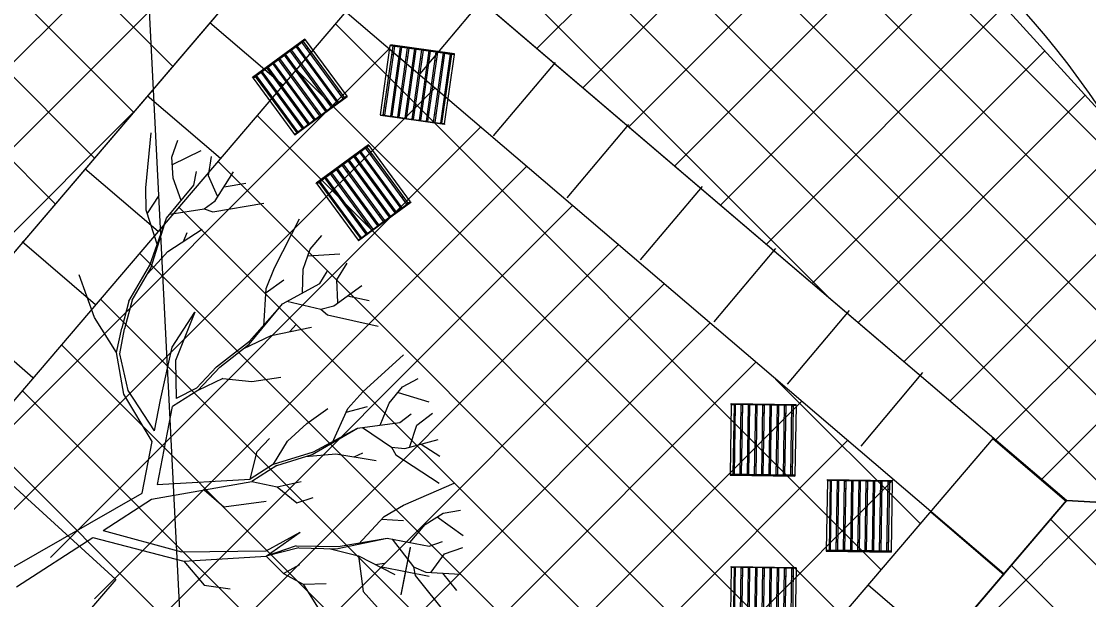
# Model space of a CAD drawing. Extents: x -438233 to -437334, y -1133133 to -1132623.
# Drawn here: x -438061.16 to -438052.28, y -1132952.15 to -1132947.34 of the extents above; entities that cross this region are included whole.
import ezdxf

# ---------------------------------------------------------------- set-up
doc = ezdxf.new("R2010")
doc.units = 0
for name, color, linetype in [('2d web$MIU607', 7, 'Continuous'), ('Default', 7, 'Continuous'), ('MOBILIÁŘ', 7, 'Continuous'), ('NADPRAZI', 7, 'Continuous'), ('Vrstva 1', 7, 'Continuous'), ('Vrstva 40', 7, 'Continuous')]:
    doc.layers.add(name, color=color, linetype=linetype)

# ---------------------------------------------------------------- blocks, each defined once
blk = doc.blocks.new('NSY100_1')
at = {"layer": 'Default'}
for p, q in [((0, 2.5), (0, -2.5)), ((-2.5, 0), (2.5, 0))]:
    blk.add_line(p, q, dxfattribs=at)
blk = doc.blocks.new('A$C57E965F3')
at = {"layer": '2d web$MIU607'}
for p, q in [((-5892, 5393), (-5950, 5393)), ((-5950, 5393), (-5950, 0)), ((-5881, 5393), (-5892, 5393)), ((-5892, 0), (-5892, 5393)), ((-69, 5393), (-69, 5160)), ((-69, 5393), (-58, 5393)), ((-58, 5393), (0, 5393)), ((-58, 0), (-58, 5393)), ((0, 5393), (0, 0)), ((-69, 5160), (-5881, 5160)), ((-5881, 5043), (-69, 5043)), ((-5881, 4561), (-5881, 5043)), ((-5849, 5086), (-5849, 5080)), ((-5849, 5080), (-5849, 5043)), ((-5849, 4561), (-5849, 4439)), ((-5186, 5080), (-5186, 5160)), ((-5186, 5043), (-5186, 5080)), ((-5186, 4439), (-5186, 4561)), ((-758, 5080), (-758, 5160)), ((-758, 5043), (-758, 5080)), ((-758, 4439), (-758, 4561)), ((-101, 5086), (-101, 5080)), ((-101, 5080), (-101, 5043)), ((-101, 4561), (-101, 4439)), ((-5881, 4439), (-69, 4439)), ((-5881, 3961), (-5881, 4439)), ((-5881, 3839), (-69, 3839)), ((-5881, 3357), (-5881, 3839)), ((-5849, 3961), (-5849, 3839)), ((-5186, 3839), (-5186, 3961)), ((-758, 3839), (-758, 3961)), ((-101, 3961), (-101, 3839)), ((-5881, 3240), (-69, 3240)), ((-5881, 2757), (-5881, 3240)), ((-5849, 3357), (-5849, 3240)), ((-5849, 2757), (-5849, 2636)), ((-5186, 3240), (-5186, 3357)), ((-5186, 2636), (-5186, 2757)), ((-758, 3240), (-758, 3357)), ((-758, 2636), (-758, 2757)), ((-101, 3357), (-101, 3240)), ((-101, 2757), (-101, 2636)), ((-5881, 2636), (-69, 2636)), ((-5881, 2153), (-5881, 2636)), ((-5881, 2036), (-69, 2036)), ((-5881, 1554), (-5881, 2036)), ((-5849, 2153), (-5849, 2036)), ((-5186, 2036), (-5186, 2153)), ((-758, 2036), (-758, 2153)), ((-101, 2153), (-101, 2036)), ((-5881, 1432), (-69, 1432)), ((-5881, 955), (-5881, 1432)), ((-5849, 1554), (-5849, 1432)), ((-5849, 955), (-5849, 833)), ((-5186, 1432), (-5186, 1554)), ((-5186, 833), (-5186, 955)), ((-758, 1432), (-758, 1554)), ((-758, 833), (-758, 955)), ((-101, 1554), (-101, 1432)), ((-101, 955), (-101, 833)), ((-5892, 0), (-5950, 0)), ((-5881, 0), (-5892, 0)), ((-5881, 833), (-69, 833)), ((-5881, 350), (-5881, 833)), ((-69, 233), (-5881, 233)), ((-5849, 350), (-5849, 313)), ((-5849, 313), (-5849, 308)), ((-5186, 313), (-5186, 350)), ((-5186, 233), (-5186, 313)), ((-758, 313), (-758, 350)), ((-758, 233), (-758, 313)), ((-101, 350), (-101, 313)), ((-101, 313), (-101, 308)), ((-69, 0), (-69, 233)), ((-69, 0), (-58, 0)), ((-58, 0), (0, 0))]:
    blk.add_line(p, q, dxfattribs=at)
for points in [[(-69, 5393), (-5881, 5393), (-5881, 5160)], [(-5881, 4561), (-69, 4561), (-69, 5043)], [(-5849, 5086), (-5849, 5117), (-5844, 5144), (-5844, 5155), (-5839, 5160)], [(-101, 5086), (-101, 5144), (-106, 5155), (-106, 5160), (-111, 5160)], [(-5881, 3961), (-69, 3961), (-69, 4439)], [(-5881, 3357), (-69, 3357), (-69, 3839)], [(-5881, 2757), (-69, 2757), (-69, 3240)], [(-5881, 2153), (-69, 2153), (-69, 2636)], [(-5881, 1554), (-69, 1554), (-69, 2036)], [(-5881, 955), (-69, 955), (-69, 1432)], [(-5881, 350), (-69, 350), (-69, 833)], [(-69, 0), (-5881, 0), (-5881, 233)], [(-5849, 308), (-5849, 276), (-5844, 249), (-5844, 239), (-5839, 233)], [(-101, 308), (-101, 249), (-106, 239), (-106, 233), (-111, 233)]]:
    blk.add_lwpolyline(points, dxfattribs=at)

msp = doc.modelspace()

# ---------------------------------------------------------------- linework, layer by layer
at = {"layer": 'DEFPOINTS'}
msp.add_circle((-438057.9618, -1132951.913), 10.2, dxfattribs=at)
at = {"layer": 'MOBILIÁŘ'}
msp.add_lwpolyline([(-438061.5558, -1132950.9015), (-438060.3706, -1132951.9805), (-438061.391, -1132953.1642), (-438062.61, -1132952.1222), (-438061.5558, -1132950.9015)], dxfattribs=at)
at = {"layer": 'NADPRAZI'}
msp.add_circle((-438057.9618, -1132951.913), 10, dxfattribs=at)
at = {"layer": 'Vrstva 1'}
for p, q in [((-438062.2121, -1132905.0933), (-438059.4745, -1132959.5697)), ((-438060.3897, -1132942.2722), (-438051.271, -1132951.3909)), ((-438060.9187, -1132942.4503), (-438052.0197, -1132951.3492)), ((-438061.4291, -1132942.647), (-438054.4254, -1132949.6507)), ((-438064.8917, -1132951.3473), (-438057.326, -1132943.7816)), ((-438063.7561, -1132943.8555), (-438059.8988, -1132947.7128)), ((-438064.1693, -1132944.1494), (-438060.2244, -1132948.0943)), ((-438064.5777, -1132944.4481), (-438060.55, -1132948.4758)), ((-438064.9157, -1132952.0784), (-438057.3871, -1132944.5499)), ((-438064.9251, -1132944.8078), (-438060.8756, -1132948.8574)), ((-438056.8429, -1132945.1119), (-438051.14, -1132950.8147)), ((-438055.9309, -1132945.3167), (-438051.333, -1132949.9147)), ((-438056.868, -1132947.5663), (-438054.9759, -1132945.6742)), ((-438054.704, -1132945.8366), (-438051.884, -1132948.6566)), ((-438056.4864, -1132947.8918), (-438054.5332, -1132945.9386)), ((-438058.5493, -1132946.1314), (-438063.7424, -1132952.2168)), ((-438052.464, -1132951.3245), (-438058.5493, -1132946.1314)), ((-438056.1049, -1132948.2174), (-438054.0905, -1132946.203)), ((-438055.7234, -1132948.543), (-438053.6543, -1132946.4739)), ((-438055.3419, -1132948.8686), (-438053.3173, -1132946.844)), ((-438054.9603, -1132949.1942), (-438052.9802, -1132947.214)), ((-438058.5461, -1132947.3579), (-438054.004, -1132951.9)), ((-438061.6761, -1132951.1459), (-438058.0956, -1132947.5654)), ((-438054.5788, -1132949.5197), (-438052.6431, -1132947.584)), ((-438058.8711, -1132947.7401), (-438054.3301, -1132952.2811)), ((-438061.295, -1132951.472), (-438057.7145, -1132947.8915)), ((-438054.1973, -1132949.8453), (-438052.306, -1132947.9541)), ((-438064.8514, -1132952.7212), (-438060.2242, -1132948.094)), ((-438059.196, -1132948.1223), (-438054.6561, -1132952.6622)), ((-438060.914, -1132951.798), (-438057.3335, -1132948.2175)), ((-438060.1219, -1132948.7228), (-438060.0775, -1132948.2672)), ((-438059.9042, -1132948.4679), (-438059.8558, -1132948.3284)), ((-438053.8158, -1132950.1709), (-438052.0111, -1132948.3663)), ((-438059.8953, -1132948.6445), (-438059.9042, -1132948.4679)), ((-438059.9009, -1132948.5284), (-438059.6606, -1132948.4139)), ((-438059.6018, -1132948.6244), (-438059.5743, -1132948.4623)), ((-438060.5499, -1132952.1411), (-438056.9524, -1132948.5435)), ((-438059.5209, -1132948.5045), (-438054.9821, -1132953.0433)), ((-438059.8267, -1132948.83), (-438059.8953, -1132948.6445)), ((-438059.7227, -1132948.7026), (-438059.701, -1132948.5881)), ((-438059.5243, -1132948.7929), (-438059.6018, -1132948.6244)), ((-438059.5461, -1132948.8332), (-438059.3929, -1132948.5905)), ((-438060.1203, -1132948.909), (-438060.1219, -1132948.7228)), ((-438059.9485, -1132948.976), (-438059.7227, -1132948.7026)), ((-438059.4711, -1132948.7147), (-438059.2889, -1132948.6849)), ((-438060.1098, -1132948.9405), (-438060.0114, -1132948.7865)), ((-438061.1137, -1132953.412), (-438056.5713, -1132948.8696)), ((-438060.0227, -1132949.209), (-438060.1203, -1132948.909)), ((-438059.9211, -1132948.9437), (-438059.6356, -1132948.8994)), ((-438059.8458, -1132948.8867), (-438055.3081, -1132953.4244)), ((-438059.6356, -1132948.8994), (-438059.5461, -1132948.8332)), ((-438059.6356, -1132948.8994), (-438059.5655, -1132948.9236)), ((-438059.5655, -1132948.9236), (-438059.1405, -1132948.8526)), ((-438053.4342, -1132950.4965), (-438051.7958, -1132948.858)), ((-438060.0872, -1132949.3655), (-438059.9485, -1132948.976)), ((-438060.08, -1132949.3905), (-438059.9485, -1132948.976)), ((-438059.0518, -1132949.3889), (-438058.8421, -1132948.9816)), ((-438059.938, -1132949.2542), (-438059.6526, -1132949.0679)), ((-438059.8074, -1132949.1695), (-438059.7792, -1132949.0953)), ((-438058.7558, -1132949.2332), (-438058.6583, -1132949.1203)), ((-438060.7326, -1132953.738), (-438056.1902, -1132949.1956)), ((-438060.1708, -1132949.2688), (-438055.6342, -1132953.8054)), ((-438060.109, -1132949.4397), (-438059.938, -1132949.2542)), ((-438058.8131, -1132949.3993), (-438058.7558, -1132949.2332)), ((-438058.7752, -1132949.2889), (-438058.5091, -1132949.2719)), ((-438058.5333, -1132949.4897), (-438058.447, -1132949.3501)), ((-438053.0527, -1132950.8221), (-438051.5804, -1132949.3497)), ((-438060.5501, -1132949.8033), (-438060.6775, -1132949.4469)), ((-438060.2622, -1132949.6671), (-438060.0872, -1132949.3655)), ((-438060.2364, -1132949.6574), (-438060.08, -1132949.3905)), ((-438059.1203, -1132949.5622), (-438059.0518, -1132949.3889)), ((-438058.8179, -1132949.5969), (-438058.8131, -1132949.3993)), ((-438058.6736, -1132949.5179), (-438058.6123, -1132949.4187)), ((-438060.3515, -1132954.064), (-438055.8092, -1132949.5216)), ((-438059.122, -1132949.5945), (-438058.9736, -1132949.4897)), ((-438058.9849, -1132949.688), (-438058.6736, -1132949.5179)), ((-438058.5583, -1132949.7042), (-438058.326, -1132949.5356)), ((-438058.5236, -1132949.6759), (-438058.5333, -1132949.4897)), ((-438059.1413, -1132949.8767), (-438059.1203, -1132949.5622)), ((-438058.4454, -1132949.6227), (-438058.2648, -1132949.6614)), ((-438060.4957, -1132949.651), (-438055.9602, -1132954.1865)), ((-438060.2622, -1132949.6671), (-438060.3211, -1132949.8904)), ((-438060.2364, -1132949.6574), (-438060.2985, -1132949.8961)), ((-438059.2615, -1132950.0235), (-438058.9849, -1132949.688)), ((-438059.259, -1132949.9977), (-438058.9849, -1132949.688)), ((-438058.9478, -1132949.6671), (-438058.6655, -1132949.7332)), ((-438058.6655, -1132949.7332), (-438058.5583, -1132949.7042)), ((-438060.367, -1132950.0928), (-438060.5501, -1132949.8033)), ((-438059.9026, -1132950.0493), (-438059.7139, -1132949.759)), ((-438059.7139, -1132949.759), (-438059.8759, -1132950.159)), ((-438058.6655, -1132949.7332), (-438058.6099, -1132949.78)), ((-438058.6099, -1132949.78), (-438058.1898, -1132949.8735)), ((-438060.367, -1132950.0928), (-438060.3211, -1132949.8904)), ((-438059.9705, -1132954.39), (-438055.4281, -1132949.8476)), ((-438059.0784, -1132949.9509), (-438058.7446, -1132949.8824)), ((-438058.9252, -1132949.9187), (-438058.872, -1132949.8606)), ((-438052.6712, -1132951.1477), (-438051.365, -1132949.8415)), ((-438060.3372, -1132950.1041), (-438060.2985, -1132949.8961)), ((-438059.3074, -1132950.059), (-438059.0784, -1132949.9509)), ((-438060.8206, -1132950.0332), (-438056.2862, -1132954.5676)), ((-438060.0009, -1132950.4864), (-438059.9026, -1132950.0493)), ((-438059.534, -1132950.213), (-438059.259, -1132949.9977)), ((-438059.505, -1132950.2146), (-438059.2615, -1132950.0235)), ((-438060.3058, -1132950.4388), (-438060.367, -1132950.0928)), ((-438060.2678, -1132950.4098), (-438060.3372, -1132950.1041)), ((-438059.8759, -1132950.159), (-438059.8703, -1132950.4759)), ((-438058.3172, -1132950.421), (-438057.9769, -1132950.1138)), ((-438059.534, -1132950.213), (-438059.6993, -1132950.3888)), ((-438059.505, -1132950.2146), (-438059.6889, -1132950.4098)), ((-438059.5894, -1132954.7161), (-438055.047, -1132950.1737)), ((-438059.4816, -1132950.309), (-438059.6889, -1132950.4098)), ((-438059.4816, -1132950.309), (-438059.2397, -1132950.3348)), ((-438059.2397, -1132950.3348), (-438058.9994, -1132950.2969)), ((-438057.9857, -1132950.3799), (-438057.8551, -1132950.3098)), ((-438054.8829, -1132950.3141), (-438053.678, -1132951.519)), ((-438061.1456, -1132950.4154), (-438056.6122, -1132954.9487)), ((-438060.0509, -1132950.7444), (-438060.2678, -1132950.4098)), ((-438059.6889, -1132950.4098), (-438059.9009, -1132950.5412)), ((-438059.6993, -1132950.3888), (-438059.8703, -1132950.4759)), ((-438058.4422, -1132950.5589), (-438058.3172, -1132950.421)), ((-438058.0978, -1132950.5154), (-438057.9857, -1132950.3799)), ((-438058.0236, -1132950.4259), (-438057.7688, -1132950.5033)), ((-438060.0687, -1132950.8331), (-438060.3058, -1132950.4388)), ((-438060.0509, -1132950.7444), (-438060.0009, -1132950.4864)), ((-438059.2083, -1132955.0421), (-438054.6659, -1132950.4997)), ((-438058.172, -1132950.6976), (-438058.0978, -1132950.5154)), ((-438060.0243, -1132951.1904), (-438059.9009, -1132950.5412)), ((-438058.7817, -1132950.6839), (-438058.6075, -1132950.5573)), ((-438058.5728, -1132950.846), (-438058.4422, -1132950.5589)), ((-438058.4559, -1132950.5888), (-438058.2785, -1132950.5428)), ((-438058.0091, -1132950.6751), (-438057.9156, -1132950.6041)), ((-438057.8672, -1132950.6985), (-438057.7374, -1132950.5985)), ((-438058.9421, -1132950.8307), (-438058.7817, -1132950.6839)), ((-438058.3607, -1132950.7234), (-438058.0091, -1132950.6751)), ((-438058.7373, -1132950.9412), (-438058.3607, -1132950.7234)), ((-438058.726, -1132950.9178), (-438058.3607, -1132950.7234)), ((-438058.318, -1132950.7178), (-438058.0777, -1132950.8791)), ((-438057.9245, -1132950.8759), (-438057.8672, -1132950.6985)), ((-438061.4705, -1132950.7975), (-438056.9383, -1132955.3297)), ((-438060.1525, -1132951.2637), (-438060.0687, -1132950.8331)), ((-438059.1953, -1132950.917), (-438059.0929, -1132950.8081)), ((-438059.0591, -1132951.0218), (-438058.9421, -1132950.8307)), ((-438058.8272, -1132955.3681), (-438054.2848, -1132950.8257)), ((-438057.9672, -1132950.8904), (-438057.6906, -1132950.8154)), ((-438057.8325, -1132950.8541), (-438057.6769, -1132950.9541)), ((-438059.2526, -1132951.1468), (-438059.1953, -1132950.917)), ((-438059.0591, -1132951.0218), (-438058.726, -1132950.9178)), ((-438059.0324, -1132951.0331), (-438058.7373, -1132950.9412)), ((-438058.7938, -1132950.9581), (-438058.5405, -1132950.9363)), ((-438058.5405, -1132950.9363), (-438058.2043, -1132950.9912)), ((-438058.3873, -1132950.9613), (-438058.3156, -1132950.9267)), ((-438058.0777, -1132950.8791), (-438058.0414, -1132950.9436)), ((-438058.0777, -1132950.8791), (-438057.9672, -1132950.8904)), ((-438058.0414, -1132950.9436), (-438057.6817, -1132951.1791)), ((-438059.0591, -1132951.0218), (-438059.2526, -1132951.1468)), ((-438059.0324, -1132951.0331), (-438059.2405, -1132951.167)), ((-438060.0759, -1132951.3137), (-438059.2405, -1132951.167)), ((-438060.0267, -1132951.1912), (-438059.2526, -1132951.1468)), ((-438059.2405, -1132951.167), (-438059.0284, -1132951.2097)), ((-438059.0284, -1132951.2097), (-438058.8308, -1132951.1662)), ((-438059.0284, -1132951.2097), (-438058.8663, -1132951.3428)), ((-438058.4462, -1132955.6941), (-438053.9038, -1132951.1518)), ((-438057.9777, -1132951.3629), (-438057.5575, -1132951.1799)), ((-438061.2492, -1132951.8919), (-438060.1525, -1132951.2637)), ((-438060.4759, -1132951.5734), (-438060.0759, -1132951.3137)), ((-438059.6356, -1132951.2363), (-438059.4727, -1132951.3758)), ((-438058.8663, -1132951.3428), (-438058.73, -1132951.2976)), ((-438059.4727, -1132951.3758), (-438059.122, -1132951.3299)), ((-438058.1398, -1132951.4557), (-438057.9777, -1132951.3629)), ((-438052.464, -1132951.3245), (-438057.6571, -1132957.4099)), ((-438057.6495, -1132951.4282), (-438057.5027, -1132951.4032)), ((-438054.3439, -1132953.5275), (-438052.158, -1132951.3415)), ((-438058.3535, -1132951.6871), (-438058.1398, -1132951.4557)), ((-438058.1615, -1132951.479), (-438057.9793, -1132951.4911)), ((-438057.7987, -1132951.5226), (-438057.6495, -1132951.4282)), ((-438057.6995, -1132951.4605), (-438057.4825, -1132951.6153)), ((-438052.5964, -1132951.4797), (-438048.6875, -1132955.3886)), ((-438060.4759, -1132951.5734), (-438059.8251, -1132951.75)), ((-438057.9269, -1132951.6726), (-438057.7987, -1132951.5226)), ((-438061.1976, -1132952.0419), (-438060.5638, -1132951.6306)), ((-438060.5638, -1132951.6306), (-438059.8066, -1132951.8274)), ((-438059.1211, -1132951.7427), (-438058.8365, -1132951.5879)), ((-438059.1211, -1132951.7863), (-438058.8365, -1132951.5879)), ((-438058.5397, -1132951.725), (-438058.114, -1132951.6379)), ((-438058.522, -1132951.7065), (-438058.114, -1132951.6379)), ((-438058.114, -1132951.6379), (-438057.764, -1132951.7024)), ((-438058.072, -1132951.646), (-438057.8946, -1132951.8742)), ((-438057.764, -1132951.7024), (-438057.6543, -1132951.6645)), ((-438059.8251, -1132951.75), (-438059.1211, -1132951.7427)), ((-438058.8704, -1132951.7), (-438059.1211, -1132951.7863)), ((-438058.8486, -1132951.7185), (-438059.1211, -1132951.7863)), ((-438058.8704, -1132951.7), (-438058.522, -1132951.7065)), ((-438058.8486, -1132951.7185), (-438058.5397, -1132951.725)), ((-438058.5978, -1132951.7234), (-438058.3518, -1132951.7831)), ((-438057.9229, -1132951.7168), (-438058.0006, -1132952.1092)), ((-438057.9229, -1132951.7168), (-438058.0006, -1132952.1092)), ((-438057.9229, -1132951.7168), (-438058.0006, -1132952.1092)), ((-438057.9229, -1132951.7168), (-438058.0006, -1132952.1092)), ((-438057.9229, -1132951.7168), (-438058.0006, -1132952.1092)), ((-438057.9229, -1132951.7168), (-438058.0006, -1132952.1092)), ((-438057.9229, -1132951.7168), (-438058.0006, -1132952.1092)), ((-438057.9229, -1132951.7168), (-438058.0006, -1132952.1092)), ((-438057.9229, -1132951.7168), (-438058.0006, -1132952.1092)), ((-438057.9229, -1132951.7168), (-438058.0006, -1132952.1092)), ((-438057.9229, -1132951.7168), (-438058.0006, -1132952.1092)), ((-438057.9229, -1132951.7168), (-438058.0006, -1132952.1092)), ((-438057.9229, -1132951.7168), (-438058.0006, -1132952.1092)), ((-438057.9229, -1132951.7168), (-438058.0006, -1132952.1092)), ((-438057.9223, -1132951.7124), (-438058, -1132952.1048)), ((-438057.6382, -1132951.7685), (-438057.4834, -1132951.7145)), ((-438059.8066, -1132951.8274), (-438059.1211, -1132951.7863)), ((-438059.8066, -1132951.8274), (-438059.6364, -1132952.0282)), ((-438059.1211, -1132951.7863), (-438058.9752, -1132951.9306)), ((-438058.3518, -1132951.7831), (-438058.3139, -1132952.0798)), ((-438058.3518, -1132951.7831), (-438058.0502, -1132951.9403)), ((-438058.2139, -1132951.8556), (-438058.1349, -1132951.8435)), ((-438057.7487, -1132951.9193), (-438057.6382, -1132951.7685)), ((-438058.9752, -1132951.9306), (-438058.8397, -1132951.8548)), ((-438058.9752, -1132951.9306), (-438058.8139, -1132952.0193)), ((-438057.8946, -1132951.8742), (-438057.8809, -1132951.9468)), ((-438057.8946, -1132951.8742), (-438057.793, -1132951.9193)), ((-438057.793, -1132951.9193), (-438057.5075, -1132951.9355)), ((-438057.6535, -1132951.9274), (-438057.5382, -1132952.0717)), ((-438052.922, -1132951.8612), (-438048.911, -1132955.8721)), ((-438058.8139, -1132952.0193), (-438058.622, -1132952.0129)), ((-438058.8139, -1132952.0193), (-438058.6809, -1132952.233)), ((-438057.8809, -1132951.9468), (-438057.6124, -1132952.2838)), ((-438059.6364, -1132952.0282), (-438059.4203, -1132952.0588)), ((-438058.3139, -1132952.0798), (-438058.147, -1132952.2661))]:
    msp.add_line(p, q, dxfattribs=at)
for points in [[(-438051.7442, -1132945.4327), (-438053.6991, -1132944.0339), (-438055.236, -1132943.361), (-438057.2628, -1132942.9882), (-438057.4215, -1132944.9819), (-438055.3596, -1132945.445), (-438053.6754, -1132946.4508), (-438052.0857, -1132948.1959)], [(-438051.0486, -1132951.4032), (-438052.464, -1132951.3245), (-438058.5493, -1132946.1314), (-438063.7424, -1132952.2168)], [(-438057.6571, -1132957.4099), (-438052.464, -1132951.3245), (-438051.0486, -1132951.4032), (-438049.0538, -1132951.2596), (-438048.0046, -1132951.184), (-438048.0461, -1132952.8217)]]:
    msp.add_lwpolyline(points, dxfattribs=at)
at = {"layer": 'Vrstva 40'}
for p, q in [((-438057.9408, -1132946.6507), (-438063.1339, -1132952.7361)), ((-438052.9833, -1132951.9331), (-438059.0686, -1132946.74)), ((-438057.3292, -1132947.1664), (-438057.8436, -1132947.7765)), ((-438059.589, -1132947.3476), (-438058.9792, -1132947.8697)), ((-438056.7176, -1132947.6821), (-438057.232, -1132948.2922)), ((-438060.1093, -1132947.9553), (-438059.4995, -1132948.4774)), ((-438056.106, -1132948.1978), (-438056.6204, -1132948.8079)), ((-438060.6296, -1132948.5629), (-438060.0199, -1132949.0851)), ((-438055.4944, -1132948.7135), (-438056.0088, -1132949.3236)), ((-438061.15, -1132949.1706), (-438060.5402, -1132949.6927)), ((-438054.8828, -1132949.2292), (-438055.3972, -1132949.8393)), ((-438061.6703, -1132949.7783), (-438061.0605, -1132950.3004)), ((-438054.2711, -1132949.7449), (-438054.7856, -1132950.355)), ((-438053.6595, -1132950.2606), (-438054.174, -1132950.8707)), ((-438053.0725, -1132950.8052), (-438058.2656, -1132956.8906)), ((-438053.0717, -1132950.8108), (-438052.4619, -1132951.3329)), ((-438053.592, -1132951.4185), (-438052.9823, -1132951.9406)), ((-438054.1123, -1132952.0261), (-438053.5026, -1132952.5482))]:
    msp.add_line(p, q, dxfattribs=at)
msp.add_circle((-438057.9725, -1132951.9018), 9.9418, dxfattribs=at)
for radius in [8.9418, 6.9418]:
    msp.add_arc((-438057.9725, -1132951.9018), radius, 4.1187, 85.44779, dxfattribs=at)

# ---------------------------------------------------------------- block references
at = {"layer": 'MOBILIÁŘ'}
for p, xscale, yscale, rotation in [((-438059.2338, -1132947.8062), 0.0001, -9.999999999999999e-05, 126.29840544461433), ((-438058.1708, -1132948.1225), 0.00010000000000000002, 0.00010000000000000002, -98.06243059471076), ((-438058.7042, -1132948.6854), 0.0001, -9.999999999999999e-05, 126.29840544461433), ((-438054.7122, -1132950.5261), 9.999999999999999e-05, 0.0001, 89.10736920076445), ((-438053.9125, -1132951.158), 9.999999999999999e-05, 0.0001, 89.10736920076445), ((-438054.7122, -1132951.88), 9.999999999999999e-05, 0.0001, 89.10736920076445)]:
    msp.add_blockref('A$C57E965F3', p, dxfattribs=dict(at, xscale=xscale, yscale=yscale, rotation=rotation))
at = {"layer": 'Vrstva 1', "xscale": 0.07999999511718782, "yscale": 0.07999999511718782, "rotation": -11.208138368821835}
msp.add_blockref('NSY100_1', (-438057.9618, -1132951.913), dxfattribs=at)
msp.add_blockref('NSY100_1', (-438057.9618, -1132951.913), dxfattribs=at)
msp.add_blockref('NSY100_1', (-438057.9618, -1132951.913), dxfattribs=at)
msp.add_blockref('NSY100_1', (-438057.9618, -1132951.913), dxfattribs=at)

doc.saveas('drawing.dxf')
